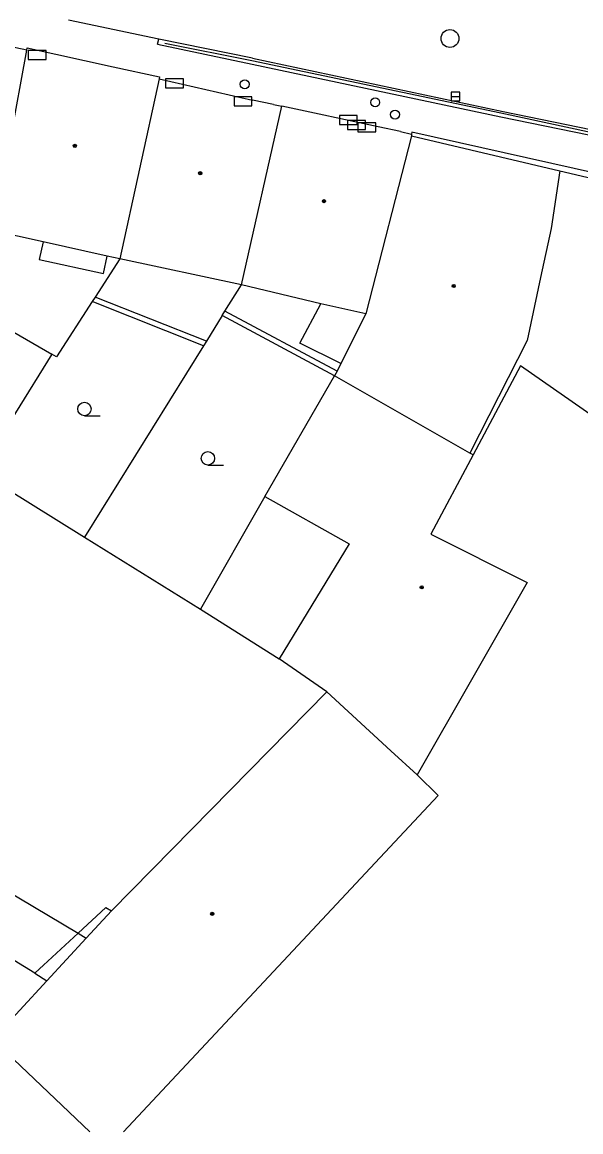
# Model space of a CAD drawing. Extents: x -595546 to -593986, y -1160845 to -1159202.
# Drawn here: x -594737 to -594705.7, y -1160843.2 to -1160781.2 of the extents above; entities that cross this region are included whole.
import ezdxf

# ---------------------------------------------------------------- set-up
doc = ezdxf.new("R2010")
doc.units = 0
for name, color, linetype in [('DOP - budovy nerozlisene - VP', 7, 'Continuous'), ('DOP - kresba z DSPS bez souradnic', 7, 'Continuous'), ('DOP - rozhrani ploch obecne', 7, 'Continuous'), ('Level 24', 7, 'Continuous'), ('Level 27', 7, 'Continuous'), ('Level 28', 7, 'Continuous'), ('Level 31', 7, 'Continuous'), ('Level 36', 7, 'Continuous'), ('Level 39', 7, 'Continuous'), ('TM - budovy zdene_ betonove - VP', 7, 'Continuous'), ('TM - komunikace - VP', 7, 'Continuous'), ('TM - letecke snimky - pomocna linie', 7, 'Continuous'), ('TM - pomocna konstrukcni linie', 7, 'Continuous'), ('TM - rozhrani ploch obecne - VP', 7, 'Continuous'), ('TM - vjezd na pozemek', 7, 'Continuous'), ('TM - vstup do budovy - zdene_ betonove', 7, 'Continuous'), ('TM - zabradli - VP', 7, 'Continuous'), ('TM - zed operna - VP', 7, 'Continuous')]:
    doc.layers.add(name, color=color, linetype=linetype)

msp = doc.modelspace()

# ---------------------------------------------------------------- linework, layer by layer
at = {"layer": 'DOP - budovy nerozlisene - VP'}
for points in [[(-594736.25, -1160834.38), (-594749.26, -1160826.43)], [(-594736.25, -1160834.38), (-594735.58, -1160834.8)]]:
    msp.add_lwpolyline(points, dxfattribs=at)
at = {"layer": 'DOP - kresba z DSPS bez souradnic'}
for points in [[(-594726.82, -1160799.32), (-594733.05, -1160796.85)], [(-594726.66, -1160799.07), (-594732.89, -1160796.6)], [(-594719.36, -1160800.73), (-594725.63, -1160797.39)], [(-594721.44, -1160799.18), (-594720.26, -1160796.97)], [(-594719.15, -1160800.31), (-594721.44, -1160799.18)], [(-594732.28, -1160830.71), (-594733.84, -1160832.15)], [(-594733.84, -1160832.15), (-594736.25, -1160834.38)]]:
    msp.add_lwpolyline(points, dxfattribs=at)
at = {"layer": 'DOP - rozhrani ploch obecne'}
for points in [[(-594731.51, -1160794.46), (-594732.89, -1160796.6)], [(-594725.63, -1160797.39), (-594724.7, -1160795.91)], [(-594733.05, -1160796.85), (-594735.04, -1160799.94)], [(-594732.89, -1160796.6), (-594733.05, -1160796.85)], [(-594725.78, -1160797.63), (-594725.63, -1160797.39)], [(-594738.86, -1160797.73), (-594735.3, -1160799.79)], [(-594725.78, -1160797.63), (-594726.66, -1160799.07)], [(-594719.5, -1160801), (-594725.78, -1160797.63)], [(-594726.82, -1160799.32), (-594733.48, -1160810.01)], [(-594726.66, -1160799.07), (-594726.82, -1160799.32)], [(-594735.3, -1160799.79), (-594739.39, -1160806.35)], [(-594735.04, -1160799.94), (-594735.3, -1160799.79)], [(-594739.39, -1160806.35), (-594733.48, -1160810.01)], [(-594723.39, -1160807.74), (-594727, -1160814.03)], [(-594733.48, -1160810.01), (-594727, -1160814.03)], [(-594727, -1160814.03), (-594722.6, -1160816.82)], [(-594732.28, -1160830.71), (-594731.97, -1160830.9)]]:
    msp.add_lwpolyline(points, dxfattribs=at)
at = {"layer": 'Level 24'}
for points in [[(-594736.627, -1160783.328), (-594735.627, -1160783.328), (-594735.627, -1160782.828), (-594736.627, -1160782.828)], [(-594728.948, -1160784.899), (-594727.948, -1160784.899), (-594727.948, -1160784.399), (-594728.948, -1160784.399)], [(-594725.117, -1160785.918), (-594724.117, -1160785.918), (-594724.117, -1160785.418), (-594725.117, -1160785.418)], [(-594719.228, -1160786.949), (-594718.228, -1160786.949), (-594718.228, -1160786.449), (-594719.228, -1160786.449)], [(-594718.777, -1160787.238), (-594717.777, -1160787.238), (-594717.777, -1160786.738), (-594718.777, -1160786.738)], [(-594718.197, -1160787.368), (-594717.197, -1160787.368), (-594717.197, -1160786.868), (-594718.197, -1160786.868)]]:
    msp.add_lwpolyline(points, close=True, dxfattribs=at)
at = {"layer": 'Level 27'}
msp.add_line((-594712.99, -1160785.39), (-594712.49, -1160785.39), dxfattribs=at)
msp.add_lwpolyline([(-594712.99, -1160785.64), (-594712.49, -1160785.64), (-594712.49, -1160785.14), (-594712.99, -1160785.14)], close=True, dxfattribs=at)
msp.add_circle((-594713.05, -1160782.15), 0.5, dxfattribs=at)
at = {"layer": 'Level 28'}
for centre in [(-594724.52, -1160784.71), (-594716.12, -1160786.4)]:
    msp.add_circle(centre, 0.25, dxfattribs=at)
at = {"layer": 'Level 31'}
msp.add_circle((-594717.23, -1160785.72), 0.25, dxfattribs=at)
at = {"layer": 'Level 36'}
for p, q in [((-594733.48, -1160803.225), (-594732.605, -1160803.225)), ((-594726.58, -1160805.985), (-594725.705, -1160805.985))]:
    msp.add_line(p, q, dxfattribs=at)
for centre in [(-594733.48, -1160802.85), (-594726.58, -1160805.61)]:
    msp.add_circle(centre, 0.375, dxfattribs=at)
at = {"layer": 'Level 39'}
for centre, radius in [((-594734.02, -1160788.15), 0.09), ((-594734.02, -1160788.15), 0.0398), ((-594727.01, -1160789.68), 0.09), ((-594727.01, -1160789.68), 0.0398), ((-594720.09, -1160791.24), 0.09), ((-594720.09, -1160791.24), 0.0398), ((-594712.84, -1160795.98), 0.09), ((-594712.84, -1160795.98), 0.0398), ((-594714.63, -1160812.82), 0.09), ((-594714.63, -1160812.82), 0.0398), ((-594726.34, -1160831.06), 0.09), ((-594726.34, -1160831.06), 0.0398)]:
    msp.add_circle(centre, radius, dxfattribs=at)
at = {"layer": 'TM - budovy zdene_ betonove - VP'}
for points in [[(-594737.62, -1160787.8), (-594736.71, -1160782.81)], [(-594736.71, -1160782.81), (-594736.69, -1160782.68)], [(-594736.69, -1160782.68), (-594731.88, -1160783.73)], [(-594731.88, -1160783.73), (-594729.29, -1160784.3)], [(-594729.3, -1160784.4), (-594731.51, -1160794.46)], [(-594729.29, -1160784.3), (-594729.3, -1160784.4)], [(-594729.3, -1160784.4), (-594724.08, -1160785.59)], [(-594724.7, -1160795.91), (-594722.45, -1160785.93)], [(-594722.91, -1160785.84), (-594722.45, -1160785.93)], [(-594717.07, -1160787.08), (-594722.45, -1160785.93)], [(-594715.19, -1160787.58), (-594717.75, -1160797.53)], [(-594715.81, -1160787.35), (-594715.19, -1160787.5)], [(-594715.19, -1160787.5), (-594715.19, -1160787.58)], [(-594715.19, -1160787.58), (-594706.91, -1160789.54)], [(-594706.91, -1160789.54), (-594707.39, -1160792.76)], [(-594706.91, -1160789.54), (-594705.09, -1160789.97)], [(-594735.79, -1160793.51), (-594738.67, -1160792.87)], [(-594707.39, -1160792.76), (-594707.99, -1160795.5)], [(-594732.21, -1160794.31), (-594735.79, -1160793.51)], [(-594731.51, -1160794.46), (-594732.21, -1160794.31)], [(-594724.7, -1160795.91), (-594731.51, -1160794.46)], [(-594707.99, -1160795.5), (-594708.74, -1160799.03)], [(-594720.26, -1160796.97), (-594724.7, -1160795.91)], [(-594717.75, -1160797.53), (-594720.26, -1160796.97)], [(-594717.75, -1160797.53), (-594719.15, -1160800.31)], [(-594708.74, -1160799.03), (-594711.94, -1160805.32)], [(-594719.15, -1160800.31), (-594719.36, -1160800.73)], [(-594709.11, -1160800.44), (-594711.76, -1160805.42)], [(-594684.22, -1160817.79), (-594709.11, -1160800.44)], [(-594723.39, -1160807.74), (-594719.5, -1160801)], [(-594719.36, -1160800.73), (-594719.5, -1160801)], [(-594711.94, -1160805.32), (-594719.5, -1160801)], [(-594711.76, -1160805.42), (-594714.12, -1160809.84)], [(-594711.76, -1160805.42), (-594711.94, -1160805.32)], [(-594723.39, -1160807.74), (-594718.69, -1160810.39)], [(-594714.12, -1160809.84), (-594708.73, -1160812.54)], [(-594718.69, -1160810.39), (-594722.6, -1160816.82)], [(-594708.73, -1160812.54), (-594714.89, -1160823.3)], [(-594719.94, -1160818.66), (-594722.6, -1160816.82)], [(-594728.57, -1160827.44), (-594719.94, -1160818.66)], [(-594716.36, -1160821.95), (-594719.94, -1160818.66)], [(-594714.89, -1160823.3), (-594716.36, -1160821.95)], [(-594714.89, -1160823.3), (-594713.7, -1160824.45)], [(-594713.7, -1160824.45), (-594731.301, -1160843.241)], [(-594731.97, -1160830.9), (-594728.57, -1160827.44)], [(-594733.38, -1160832.42), (-594731.97, -1160830.9)], [(-594735.58, -1160834.8), (-594733.38, -1160832.42)], [(-594738.62, -1160838.09), (-594735.58, -1160834.8)], [(-594733.19, -1160843.241), (-594738.62, -1160838.09)]]:
    msp.add_lwpolyline(points, dxfattribs=at)
at = {"layer": 'TM - komunikace - VP'}
for points in [[(-594729.33, -1160782.18), (-594734.38, -1160781.13)], [(-594724.09, -1160783.25), (-594729.33, -1160782.18)], [(-594724.09, -1160783.25), (-594710.08, -1160786.22)], [(-594710.08, -1160786.22), (-594700.18, -1160788.26)]]:
    msp.add_lwpolyline(points, dxfattribs=at)
at = {"layer": 'TM - letecke snimky - pomocna linie'}
for points in [[(-594750.36, -1160819.95), (-594749.65, -1160822.74), (-594733.84, -1160832.15)], [(-594733.84, -1160832.15), (-594733.38, -1160832.42)]]:
    msp.add_lwpolyline(points, dxfattribs=at)
at = {"layer": 'TM - pomocna konstrukcni linie'}
msp.add_lwpolyline([(-594729.39, -1160782.46), (-594729.33, -1160782.18)], dxfattribs=at)
at = {"layer": 'TM - rozhrani ploch obecne - VP'}
msp.add_lwpolyline([(-594735.79, -1160793.51), (-594736.01, -1160794.5), (-594732.42, -1160795.28), (-594732.21, -1160794.31)], dxfattribs=at)
at = {"layer": 'TM - vjezd na pozemek'}
msp.add_lwpolyline([(-594736.71, -1160782.81), (-594738.03, -1160782.53)], dxfattribs=at)
at = {"layer": 'TM - vstup do budovy - zdene_ betonove'}
for points in [[(-594722.91, -1160785.84), (-594724.08, -1160785.59)], [(-594715.81, -1160787.35), (-594717.07, -1160787.08)]]:
    msp.add_lwpolyline(points, dxfattribs=at)
at = {"layer": 'TM - zabradli - VP'}
for points in [[(-594728.99, -1160782.41), (-594724.13, -1160783.37)], [(-594724.13, -1160783.37), (-594710.2, -1160786.31)], [(-594710.2, -1160786.31), (-594700.25, -1160788.44)]]:
    msp.add_lwpolyline(points, dxfattribs=at)
at = {"layer": 'TM - zed operna - VP'}
for points in [[(-594729.39, -1160782.46), (-594724.1, -1160783.59)], [(-594724.1, -1160783.59), (-594710.21, -1160786.52)], [(-594710.21, -1160786.52), (-594700.28, -1160788.56)], [(-594715.18, -1160787.38), (-594715.19, -1160787.5)], [(-594700.94, -1160790.56), (-594715.18, -1160787.38)]]:
    msp.add_lwpolyline(points, dxfattribs=at)

doc.saveas('drawing.dxf')
